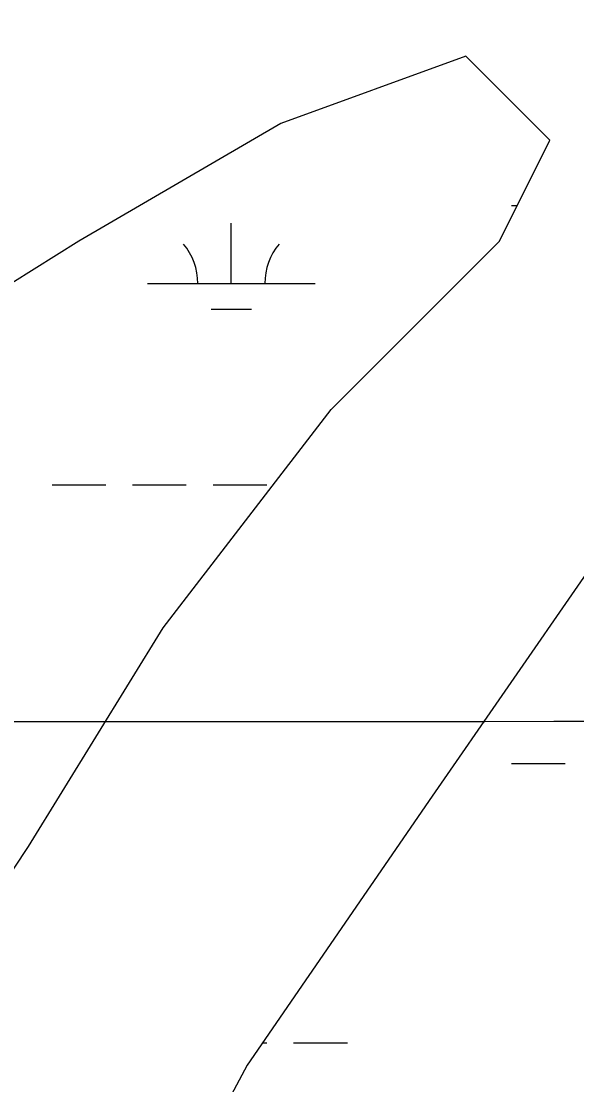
# Model space of a CAD drawing. Extents: x 3281947 to 3319794, y 715894 to 741249.
# Drawn here: x 3294621 to 3294952, y 733180 to 733814 of the extents above; entities that cross this region are included whole.
import ezdxf

# ---------------------------------------------------------------- set-up
doc = ezdxf.new("R2010")
doc.units = 0
doc.layers.add('V-GRID-MAJR', color=7, linetype='Continuous')
doc.layers.add('V-WETL-SWMP', color=7, linetype='Continuous')

msp = doc.modelspace()

# ---------------------------------------------------------------- linework, layer by layer
at = {"layer": 'V-GRID-MAJR'}
msp.add_spline([(3286081.54, 733394.42), (3291329.74, 733395.56), (3296577.94, 733397.47), (3301826.14, 733400.14), (3307074.34, 733403.58), (3312322.54, 733407.77), (3317570.74, 733412.74)], degree=3, dxfattribs=at)
at = {"layer": 'V-WETL-SWMP'}
for p, q in [((3294912.81, 733704.31), (3294916.1, 733704.31)), ((3294745.75, 733657.88), (3294745.75, 733693.88)), ((3294695.75, 733657.88), (3294795.75, 733657.88)), ((3294733.75, 733642.45), (3294757.75, 733642.45)), ((3294638.91, 733537.81), (3294670.91, 733537.81)), ((3294686.91, 733537.81), (3294718.91, 733537.81)), ((3294734.91, 733537.81), (3294766.91, 733537.81)), ((3294912.81, 733371.63), (3294944.81, 733371.63)), ((3294764.43, 733205.13), (3294766.91, 733205.13)), ((3294782.91, 733205.13), (3294814.91, 733205.13))]:
    msp.add_line(p, q, dxfattribs=at)
for points in [[(3294604.88, 734164.46), (3294644.96, 734084.23), (3294685.05, 734064.17), (3294845.38, 734124.34), (3294965.62, 734154.43), (3295025.75, 734184.51), (3295105.91, 734184.51), (3295156.02, 734154.43), (3295166.04, 734094.26), (3295166.04, 734024.06), (3295156.02, 733933.8), (3295115.93, 733783.37), (3295065.83, 733642.97), (3294955.6, 733482.51), (3294865.42, 733352.14), (3294755.19, 733191.68), (3294675.02, 733041.26), (3294644.96, 732900.85), (3294544.76, 732600)], [(3294564.8, 733231.8), (3294624.92, 733322.06), (3294705.09, 733452.43), (3294805.29, 733582.8), (3294905.5, 733683.08), (3294935.56, 733743.26), (3294885.46, 733793.4), (3294775.23, 733753.28), (3294654.98, 733683.08), (3294574.82, 733632.94)]]:
    msp.add_lwpolyline(points, dxfattribs=at)
for centre, start, end in [((3294690.51, 733658.35), 359.22818, 40.77184), ((3294800.99, 733658.35), 139.22818, 180.77184)]:
    msp.add_arc(centre, 35.25, start, end, dxfattribs=at)

doc.saveas('drawing.dxf')
